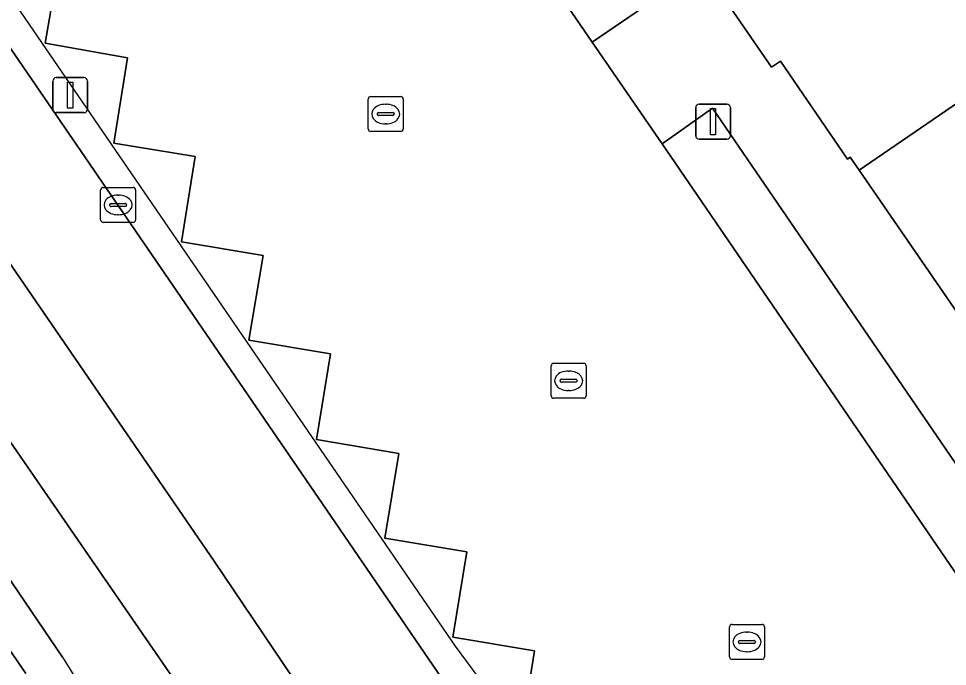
# Model space of a CAD drawing. Extents: x 155275 to 156265, y 382654 to 383635.
# Drawn here: x 155774.54 to 155801.06, y 383122.29 to 383140.81 of the extents above; entities that cross this region are included whole.
import ezdxf

# ---------------------------------------------------------------- set-up
doc = ezdxf.new("R2010")
doc.units = 0
for name, color, linetype in [('IMGEO_Berm_groen', 7, 'Continuous'), ('IMGEO_Groenvoorziening', 7, 'Continuous'), ('IMGEO_Haag', 7, 'Continuous'), ('IMGEO_Hek', 7, 'Continuous'), ('IMGEO_Kolk', 7, 'Continuous'), ('IMGEO_Lichtmast', 7, 'Continuous'), ('IMGEO_Oever', 7, 'Continuous'), ('IMGEO_Pand', 7, 'Continuous'), ('IMGEO_Parkeervlak_open', 7, 'Continuous'), ('IMGEO_Rijbaan_lokaal_gesloten', 7, 'Continuous'), ('IMGEO_Voetpad_open', 7, 'Continuous'), ('IMGEO_Waterloop', 7, 'Continuous')]:
    doc.layers.add(name, color=color, linetype=linetype)

msp = doc.modelspace()

# ---------------------------------------------------------------- linework, layer by layer
at = {"layer": 'IMGEO_Berm_groen'}
for points in [[(155790.154, 383112.31), (155786.155, 383116.74), (155783.179, 383120.765), (155780.119, 383125.298), (155758.059, 383157.486)], [(155758.409, 383151.79), (155782.141, 383117.324), (155784.54, 383114.753)]]:
    msp.add_lwpolyline(points, dxfattribs=at)
at = {"layer": 'IMGEO_Groenvoorziening'}
for points in [[(155782.933, 383154.947), (155781.465, 383153.946), (155790.911, 383140.128), (155792.378, 383141.131)], [(155794.349, 383138.244), (155792.908, 383137.228), (155802.77, 383122.798), (155804.227, 383123.794)]]:
    msp.add_lwpolyline(points, close=True, dxfattribs=at)
for points in [[(155765.932, 383152.187), (155768.25, 383148.807), (155783.337, 383126.756), (155786.878, 383121.572)], [(155788.886, 383120.367), (155789.271, 383122.733), (155786.932, 383123.131), (155787.34, 383125.57), (155784.995, 383125.961), (155785.395, 383128.378), (155783.045, 383128.777), (155783.442, 383131.225), (155781.115, 383131.62), (155781.52, 383134.035), (155779.193, 383134.427), (155779.579, 383136.861), (155777.259, 383137.245), (155777.652, 383139.687), (155775.295, 383140.106), (155775.716, 383142.535)]]:
    msp.add_lwpolyline(points, dxfattribs=at)
at = {"layer": 'IMGEO_Haag'}
for points in [[(155790.911, 383140.128), (155792.378, 383141.131), (155782.933, 383154.947), (155781.465, 383153.946)], [(155802.77, 383122.798), (155804.227, 383123.794), (155794.349, 383138.244), (155792.908, 383137.228)]]:
    msp.add_lwpolyline(points, close=True, dxfattribs=at)
for points in [[(155765.932, 383152.187), (155768.25, 383148.807), (155783.337, 383126.756), (155786.878, 383121.572)], [(155788.886, 383120.367), (155789.271, 383122.733), (155786.932, 383123.131), (155787.34, 383125.57), (155784.995, 383125.961), (155785.395, 383128.378), (155783.045, 383128.777), (155783.442, 383131.225), (155781.115, 383131.62), (155781.52, 383134.035), (155779.193, 383134.427), (155779.579, 383136.861), (155777.259, 383137.245), (155777.652, 383139.687), (155775.295, 383140.106), (155775.716, 383142.535)]]:
    msp.add_lwpolyline(points, dxfattribs=at)
at = {"layer": 'IMGEO_Hek'}
msp.add_lwpolyline([(155766.524, 383152.779), (155786.998, 383122.868), (155788.645, 383120.644), (155788.886, 383120.367)], dxfattribs=at)
at = {"layer": 'IMGEO_Kolk'}
for p, q in [((155784.594, 383138.577), (155785.446, 383138.577)), ((155784.519, 383137.651), (155784.519, 383138.503)), ((155785.007, 383138.357), (155785.032, 383138.357)), ((155785.52, 383138.503), (155785.52, 383137.651)), ((155784.778, 383138.071), (155784.778, 383138.083)), ((155785.216, 383138.034), (155784.818, 383138.034)), ((155784.821, 383138.12), (155785.219, 383138.12)), ((155785.262, 383138.083), (155785.262, 383138.071)), ((155785.03, 383137.797), (155785.005, 383137.797)), ((155785.446, 383137.577), (155784.594, 383137.577)), ((155776.879, 383135.054), (155776.879, 383135.906)), ((155776.954, 383135.98), (155777.806, 383135.98)), ((155777.88, 383135.906), (155777.88, 383135.054)), ((155777.367, 383135.76), (155777.392, 383135.76)), ((155777.138, 383135.474), (155777.138, 383135.486)), ((155777.576, 383135.437), (155777.178, 383135.437)), ((155777.181, 383135.523), (155777.579, 383135.523)), ((155777.622, 383135.486), (155777.622, 383135.474)), ((155777.39, 383135.2), (155777.365, 383135.2)), ((155777.806, 383134.98), (155776.954, 383134.98)), ((155789.742, 383130.028), (155789.742, 383130.88)), ((155789.817, 383130.954), (155790.669, 383130.954)), ((155790.743, 383130.88), (155790.743, 383130.028)), ((155790.23, 383130.734), (155790.255, 383130.734)), ((155790.001, 383130.448), (155790.001, 383130.46)), ((155790.439, 383130.411), (155790.041, 383130.411)), ((155790.044, 383130.497), (155790.442, 383130.497)), ((155790.485, 383130.46), (155790.485, 383130.448)), ((155790.253, 383130.174), (155790.228, 383130.174)), ((155790.669, 383129.954), (155789.817, 383129.954)), ((155794.908, 383123.493), (155795.76, 383123.493)), ((155794.833, 383122.567), (155794.833, 383123.419)), ((155795.321, 383123.273), (155795.346, 383123.273)), ((155795.834, 383123.419), (155795.834, 383122.567)), ((155795.092, 383122.987), (155795.092, 383122.999)), ((155795.53, 383122.95), (155795.132, 383122.95)), ((155795.135, 383123.036), (155795.533, 383123.036)), ((155795.576, 383122.999), (155795.576, 383122.987)), ((155795.344, 383122.713), (155795.319, 383122.713)), ((155795.76, 383122.493), (155794.908, 383122.493))]:
    msp.add_line(p, q, dxfattribs=at)
for points in [[(155784.594, 383138.577), (155785.446, 383138.577)], [(155784.519, 383137.651), (155784.519, 383138.503)], [(155785.52, 383138.503), (155785.52, 383137.651)], [(155785.446, 383137.577), (155784.594, 383137.577)], [(155776.879, 383135.054), (155776.879, 383135.906)], [(155776.954, 383135.98), (155777.806, 383135.98)], [(155777.88, 383135.906), (155777.88, 383135.054)], [(155777.806, 383134.98), (155776.954, 383134.98)], [(155789.742, 383130.028), (155789.742, 383130.88)], [(155789.817, 383130.954), (155790.669, 383130.954)], [(155790.743, 383130.88), (155790.743, 383130.028)], [(155790.669, 383129.954), (155789.817, 383129.954)], [(155794.908, 383123.493), (155795.76, 383123.493)], [(155794.833, 383122.567), (155794.833, 383123.419)], [(155795.834, 383123.419), (155795.834, 383122.567)], [(155795.76, 383122.493), (155794.908, 383122.493)]]:
    msp.add_lwpolyline(points, dxfattribs=at)
for centre, radius, start, end in [((155784.596, 383138.501), 0.0765, 91.552, 178.448), ((155784.596, 383138.501), 0.0765, 91.552, 178.448), ((155785.444, 383138.501), 0.0765, 1.552, 88.448), ((155785.444, 383138.501), 0.0765, 1.552, 88.448), ((155784.818, 383138.08), 0.0403, 85.8775, 175.7526), ((155784.815, 383138.07), 0.0366, 178.938, 274.7102), ((155785.219, 383138.077), 0.043, 264.8664, 352.4533), ((155785.223, 383138.082), 0.0386, 1.7309, 96.639), ((155784.596, 383137.653), 0.0765, 181.552, 268.448), ((155784.596, 383137.653), 0.0765, 181.552, 268.448), ((155785.444, 383137.653), 0.0765, 271.552, 358.448), ((155785.444, 383137.653), 0.0765, 271.552, 358.448), ((155776.956, 383135.904), 0.0765, 91.552, 178.448), ((155776.956, 383135.904), 0.0765, 91.552, 178.448), ((155777.804, 383135.904), 0.0765, 1.552, 88.448), ((155777.804, 383135.904), 0.0765, 1.552, 88.448), ((155777.178, 383135.483), 0.0403, 85.8775, 175.7526), ((155777.175, 383135.473), 0.0366, 178.938, 274.7102), ((155777.579, 383135.48), 0.043, 264.8664, 352.4533), ((155777.583, 383135.485), 0.0386, 1.7309, 96.639), ((155776.956, 383135.056), 0.0765, 181.552, 268.448), ((155776.956, 383135.056), 0.0765, 181.552, 268.448), ((155777.804, 383135.056), 0.0765, 271.552, 358.448), ((155777.804, 383135.056), 0.0765, 271.552, 358.448), ((155789.819, 383130.878), 0.0765, 91.552, 178.448), ((155789.819, 383130.878), 0.0765, 91.552, 178.448), ((155790.667, 383130.878), 0.0765, 1.552, 88.448), ((155790.667, 383130.878), 0.0765, 1.552, 88.448), ((155790.041, 383130.457), 0.0403, 85.8775, 175.7526), ((155790.038, 383130.447), 0.0366, 178.938, 274.7102), ((155790.442, 383130.454), 0.043, 264.8664, 352.4533), ((155790.446, 383130.459), 0.0386, 1.7309, 96.639), ((155789.819, 383130.03), 0.0765, 181.552, 268.448), ((155789.819, 383130.03), 0.0765, 181.552, 268.448), ((155790.667, 383130.03), 0.0765, 271.552, 358.448), ((155790.667, 383130.03), 0.0765, 271.552, 358.448), ((155794.91, 383123.417), 0.0765, 91.552, 178.448), ((155794.91, 383123.417), 0.0765, 91.552, 178.448), ((155795.758, 383123.417), 0.0765, 1.552, 88.448), ((155795.758, 383123.417), 0.0765, 1.552, 88.448), ((155795.132, 383122.996), 0.0403, 85.8775, 175.7526), ((155795.129, 383122.986), 0.0366, 178.938, 274.7102), ((155795.533, 383122.993), 0.043, 264.8664, 352.4533), ((155795.537, 383122.998), 0.0386, 1.7309, 96.639), ((155794.91, 383122.569), 0.0765, 181.552, 268.448), ((155794.91, 383122.569), 0.0765, 181.552, 268.448), ((155795.758, 383122.569), 0.0765, 271.552, 358.448), ((155795.758, 383122.569), 0.0765, 271.552, 358.448)]:
    msp.add_arc(centre, radius, start, end, dxfattribs=at)
for centre, major_axis, ratio, start_param, end_param in [((155785.006, 383138.077), (-0.387, 0.002), 0.722429, 4.712389, 7.853982), ((155785.031, 383138.077), (-0.39, 0.002), 0.717154, 1.570796, 4.712389), ((155777.366, 383135.48), (-0.387, 0.002), 0.722429, 4.712389, 7.853982), ((155777.391, 383135.48), (-0.39, 0.002), 0.717154, 1.570796, 4.712389), ((155790.229, 383130.454), (-0.387, 0.002), 0.722429, 4.712389, 7.853982), ((155790.254, 383130.454), (-0.39, 0.002), 0.717154, 1.570796, 4.712389), ((155795.32, 383122.993), (-0.387, 0.002), 0.722429, 4.712389, 7.853982), ((155795.345, 383122.993), (-0.39, 0.002), 0.717154, 1.570796, 4.712389)]:
    msp.add_ellipse(centre, major_axis=major_axis, ratio=ratio, start_param=start_param, end_param=end_param, dxfattribs=at)
at = {"layer": 'IMGEO_Lichtmast'}
for p, q in [((155775.616, 383139.117), (155776.406, 383139.117)), ((155776.406, 383139.117), (155775.616, 383139.117)), ((155775.516, 383138.217), (155775.516, 383139.017)), ((155775.516, 383139.017), (155775.516, 383138.217)), ((155776.506, 383139.017), (155776.506, 383138.217)), ((155776.506, 383138.217), (155776.506, 383139.017)), ((155793.969, 383138.359), (155794.759, 383138.359)), ((155794.759, 383138.359), (155793.969, 383138.359)), ((155776.406, 383138.117), (155775.616, 383138.117)), ((155775.616, 383138.117), (155776.406, 383138.117)), ((155793.869, 383137.459), (155793.869, 383138.259)), ((155793.869, 383138.259), (155793.869, 383137.459)), ((155794.859, 383138.259), (155794.859, 383137.459)), ((155794.859, 383137.459), (155794.859, 383138.259)), ((155794.759, 383137.359), (155793.969, 383137.359)), ((155793.969, 383137.359), (155794.759, 383137.359))]:
    msp.add_line(p, q, dxfattribs=at)
for points in [[(155775.936, 383138.992), (155776.086, 383138.992), (155776.086, 383138.242), (155775.936, 383138.242), (155775.936, 383138.992)], [(155794.289, 383138.234), (155794.439, 383138.234), (155794.439, 383137.484), (155794.289, 383137.484), (155794.289, 383138.234)]]:
    msp.add_lwpolyline(points, dxfattribs=at)
for centre, start, end in [((155775.616, 383139.017), 90, 180), ((155775.616, 383139.017), 90, 180), ((155776.406, 383139.017), 0, 90), ((155776.406, 383139.017), 360, 90), ((155793.969, 383138.259), 90, 180), ((155793.969, 383138.259), 90, 180), ((155794.759, 383138.259), 0, 90), ((155794.759, 383138.259), 360, 90), ((155775.616, 383138.217), 180, 270), ((155775.616, 383138.217), 180, 270), ((155776.406, 383138.217), 270, 0), ((155776.406, 383138.217), 270, 0), ((155793.969, 383137.459), 180, 270), ((155793.969, 383137.459), 180, 270), ((155794.759, 383137.459), 270, 0), ((155794.759, 383137.459), 270, 0)]:
    msp.add_arc(centre, 0.1, start, end, dxfattribs=at)
at = {"layer": 'IMGEO_Oever'}
for points in [[(155784.54, 383114.753), (155782.141, 383117.324), (155758.409, 383151.79)], [(155774.742, 383122.091), (155756.24, 383149.14), (155756.17, 383149.749), (155755.842, 383150.241), (155756.358, 383150.604), (155756.826, 383149.866), (155757.458, 383149.304), (155770.924, 383129.726), (155775.795, 383122.56)]]:
    msp.add_lwpolyline(points, dxfattribs=at)
msp.add_arc((155822.684, 383150.515), 54.59, 210.8038, 238.4698, dxfattribs=at)
at = {"layer": 'IMGEO_Pand'}
msp.add_lwpolyline([(155794.053, 383142.299), (155796.036, 383139.416), (155796.29, 383139.587), (155798.203, 383136.79), (155798.283, 383136.844), (155798.535, 383136.477), (155804.365, 383140.467), (155807.976, 383135.188), (155802.155, 383131.212), (155802.381, 383130.883), (155802.277, 383130.811), (155806.176, 383125.114), (155805.916, 383124.959), (155807.894, 383122.052), (155808.143, 383122.233), (155810.318, 383119.059), (155816.222, 383123.12), (155819.791, 383117.833), (155813.911, 383113.818), (155819.443, 383105.75)], dxfattribs=at)
at = {"layer": 'IMGEO_Parkeervlak_open'}
for points in [[(155792.908, 383137.228), (155790.911, 383140.128), (155781.465, 383153.946), (155780.342, 383155.593), (155777.695, 383153.791), (155774.243, 383158.787), (155775.548, 383162.648), (155773.576, 383166.494), (155769.796, 383165.598), (155769.396, 383165.503)], [(155775.716, 383142.535), (155775.295, 383140.106), (155777.652, 383139.687), (155777.259, 383137.245), (155779.579, 383136.861), (155779.193, 383134.427), (155781.52, 383134.035), (155781.115, 383131.62), (155783.442, 383131.225), (155783.045, 383128.777), (155785.395, 383128.378), (155784.995, 383125.961), (155787.34, 383125.57), (155786.932, 383123.131), (155789.271, 383122.733), (155788.886, 383120.367)], [(155805.81, 383118.345), (155804.766, 383119.862), (155802.77, 383122.798), (155792.908, 383137.228)]]:
    msp.add_lwpolyline(points, dxfattribs=at)
at = {"layer": 'IMGEO_Rijbaan_lokaal_gesloten'}
for points in [[(155757.578, 383158.21), (155758.059, 383157.486), (155780.119, 383125.298), (155783.179, 383120.765), (155786.155, 383116.74), (155790.154, 383112.31)], [(155786.878, 383121.572), (155783.337, 383126.756), (155768.25, 383148.807), (155765.932, 383152.187)]]:
    msp.add_lwpolyline(points, dxfattribs=at)
at = {"layer": 'IMGEO_Voetpad_open'}
for points in [[(155781.515, 383163.707), (155777.223, 383163.288), (155778.43, 383161.494), (155776.984, 383160.492), (155774.741, 383158.939), (155777.841, 383154.483), (155780.067, 383155.995), (155781.531, 383156.99), (155781.795, 383156.582), (155780.342, 383155.593), (155781.465, 383153.946), (155782.933, 383154.947), (155792.378, 383141.131), (155790.911, 383140.128), (155792.908, 383137.228), (155794.349, 383138.244), (155804.227, 383123.794), (155802.77, 383122.798), (155804.766, 383119.862), (155806.246, 383120.876), (155812.552, 383111.642), (155816.536, 383105.808), (155816.73, 383105.524)], [(155796.29, 383139.587), (155796.036, 383139.416), (155794.053, 383142.299), (155794.317, 383142.48), (155790.182, 383148.489), (155786.593, 383153.773), (155780.966, 383161.972)], [(155819.443, 383105.75), (155813.911, 383113.818), (155810.318, 383119.059), (155808.143, 383122.233), (155807.894, 383122.052), (155805.916, 383124.959), (155806.176, 383125.114), (155802.277, 383130.811), (155802.381, 383130.883), (155802.155, 383131.212), (155798.535, 383136.477), (155798.283, 383136.844), (155798.203, 383136.79), (155796.29, 383139.587)]]:
    msp.add_lwpolyline(points, dxfattribs=at)
msp.add_lwpolyline([(155804.365, 383140.467), (155798.535, 383136.477), (155802.155, 383131.212), (155807.976, 383135.188)], close=True, dxfattribs=at)
at = {"layer": 'IMGEO_Waterloop'}
for points in [[(155756.358, 383150.604), (155755.842, 383150.241), (155756.17, 383149.749), (155756.24, 383149.14), (155774.742, 383122.091)], [(155775.795, 383122.56), (155770.924, 383129.726), (155757.458, 383149.304), (155756.826, 383149.866), (155756.358, 383150.604)]]:
    msp.add_lwpolyline(points, dxfattribs=at)
msp.add_arc((155822.684, 383150.515), 54.59, 210.8038, 238.4698, dxfattribs=at)

doc.saveas('drawing.dxf')
